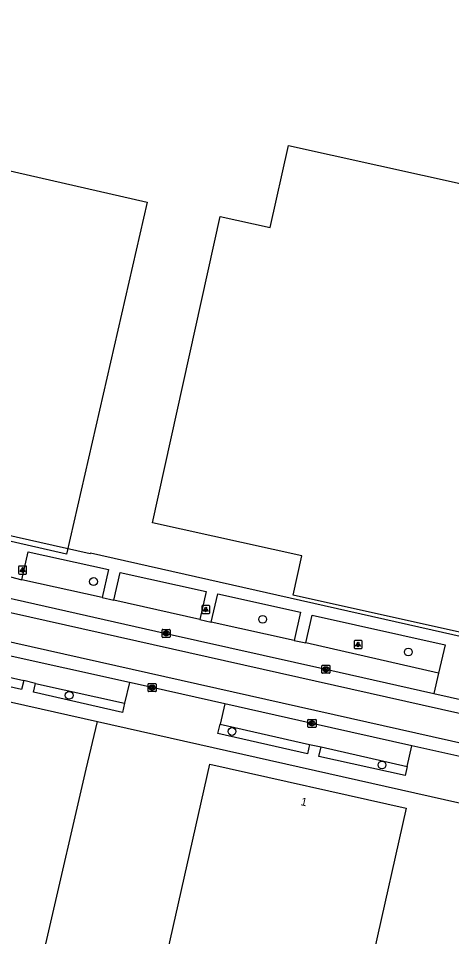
# Model space of a CAD drawing. Extents: x 161771 to 163125, y 382479 to 383177.
# Drawn here: x 162916.4 to 162970.5, y 382706.9 to 382821.6 of the extents above; entities that cross this region are included whole.
import ezdxf

# ---------------------------------------------------------------- set-up
doc = ezdxf.new("R2010")
doc.units = 0
for name, color, linetype in [('IMGEO_Boom', 7, 'Continuous'), ('IMGEO_Groenvoorziening', 7, 'Continuous'), ('IMGEO_Kolk', 7, 'Continuous'), ('IMGEO_Lichtpunt', 7, 'Continuous'), ('IMGEO_Pand', 7, 'Continuous'), ('IMGEO_Pand_nummerreeks', 7, 'Continuous'), ('IMGEO_Pand_vergunning_verleend', 7, 'Continuous'), ('IMGEO_Parkeervlak_open', 7, 'Continuous'), ('IMGEO_Rijbaan_lokaal_gesloten', 7, 'Continuous'), ('IMGEO_Voetpad_open', 7, 'Continuous')]:
    doc.layers.add(name, color=color, linetype=linetype)

msp = doc.modelspace()

# ---------------------------------------------------------------- linework, layer by layer
at = {"layer": 'IMGEO_Boom'}
for centre in [(162925.8, 382751.28), (162946.91, 382746.57), (162965.11, 382742.48), (162922.75, 382737.07), (162943.09, 382732.56), (162961.82, 382728.37)]:
    msp.add_circle(centre, 0.489, dxfattribs=at)
at = {"layer": 'IMGEO_Groenvoorziening'}
msp.add_lwpolyline([(162895.9, 382642.97), (162904.83, 382640.91), (162905.9, 382645.56), (162912.86, 382675.77), (162920.08, 382707.1), (162924.86, 382727.84), (162926.31, 382733.81)], dxfattribs=at)
at = {"layer": 'IMGEO_Kolk'}
for p, q in [((162934.36, 382744.38), (162934.36, 382745.23)), ((162934.44, 382745.31), (162935.29, 382745.31)), ((162934.85, 382745.09), (162934.88, 382745.09)), ((162935.37, 382745.23), (162935.37, 382744.38)), ((162935.29, 382744.31), (162934.44, 382744.31)), ((162934.87, 382744.53), (162934.85, 382744.53)), ((162954.32, 382739.9), (162954.32, 382740.75)), ((162954.39, 382740.83), (162955.24, 382740.83)), ((162954.8, 382740.61), (162954.83, 382740.61)), ((162955.32, 382740.75), (162955.32, 382739.9)), ((162955.24, 382739.83), (162954.39, 382739.83)), ((162954.83, 382740.05), (162954.8, 382740.05)), ((162932.6, 382737.61), (162932.6, 382738.46)), ((162932.68, 382738.54), (162933.53, 382738.54)), ((162933.09, 382738.32), (162933.12, 382738.32)), ((162933.61, 382738.46), (162933.61, 382737.61)), ((162933.53, 382737.54), (162932.68, 382737.54)), ((162933.11, 382737.76), (162933.09, 382737.76)), ((162952.57, 382733.15), (162952.57, 382734)), ((162952.65, 382734.07), (162953.5, 382734.07)), ((162953.06, 382733.85), (162953.09, 382733.85)), ((162953.08, 382733.29), (162953.06, 382733.29)), ((162953.58, 382734), (162953.58, 382733.15)), ((162953.5, 382733.07), (162952.65, 382733.07))]:
    msp.add_line(p, q, dxfattribs=at)
for points in [[(162934.36, 382744.38), (162934.36, 382745.23)], [(162934.44, 382745.31), (162935.29, 382745.31)], [(162934.68, 382745.01), (162934.81, 382745.01), (162934.81, 382744.86), (162934.94, 382745.01), (162935.1, 382745.01), (162934.96, 382744.86), (162935.11, 382744.61), (162934.96, 382744.61), (162934.87, 382744.77), (162934.81, 382744.71), (162934.81, 382744.61), (162934.68, 382744.61), (162934.68, 382745.01)], [(162935.37, 382745.23), (162935.37, 382744.38)], [(162935.29, 382744.31), (162934.44, 382744.31)], [(162954.32, 382739.9), (162954.32, 382740.75)], [(162954.39, 382740.83), (162955.24, 382740.83)], [(162954.64, 382740.53), (162954.76, 382740.53), (162954.76, 382740.38), (162954.89, 382740.53), (162955.05, 382740.53), (162954.91, 382740.38), (162955.06, 382740.13), (162954.91, 382740.13), (162954.82, 382740.29), (162954.76, 382740.22), (162954.76, 382740.13), (162954.64, 382740.13), (162954.64, 382740.53)], [(162955.32, 382740.75), (162955.32, 382739.9)], [(162955.24, 382739.83), (162954.39, 382739.83)], [(162932.6, 382737.61), (162932.6, 382738.46)], [(162932.68, 382738.54), (162933.53, 382738.54)], [(162932.92, 382738.24), (162933.05, 382738.24), (162933.05, 382738.08), (162933.18, 382738.24), (162933.34, 382738.24), (162933.2, 382738.09), (162933.35, 382737.84), (162933.2, 382737.84), (162933.11, 382738), (162933.05, 382737.93), (162933.05, 382737.84), (162932.92, 382737.84), (162932.92, 382738.24)], [(162933.61, 382738.46), (162933.61, 382737.61)], [(162933.53, 382737.54), (162932.68, 382737.54)], [(162952.57, 382733.15), (162952.57, 382734)], [(162952.65, 382734.07), (162953.5, 382734.07)], [(162952.89, 382733.77), (162953.02, 382733.77), (162953.02, 382733.62), (162953.15, 382733.77), (162953.31, 382733.77), (162953.17, 382733.62), (162953.32, 382733.37), (162953.17, 382733.37), (162953.08, 382733.54), (162953.02, 382733.47), (162953.02, 382733.37), (162952.89, 382733.37), (162952.89, 382733.77)], [(162953.58, 382734), (162953.58, 382733.15)], [(162953.5, 382733.07), (162952.65, 382733.07)]]:
    msp.add_lwpolyline(points, dxfattribs=at)
for centre, start, end in [((162934.44, 382745.23), 91.552, 178.448), ((162934.44, 382745.23), 91.552, 178.448), ((162935.29, 382745.23), 1.552, 88.448), ((162935.29, 382745.23), 1.552, 88.448), ((162934.44, 382744.38), 181.552, 268.448), ((162934.44, 382744.38), 181.552, 268.448), ((162935.29, 382744.38), 271.552, 358.448), ((162935.29, 382744.38), 271.552, 358.448), ((162954.39, 382740.75), 91.552, 178.448), ((162954.39, 382740.75), 91.552, 178.448), ((162955.24, 382740.75), 1.552, 88.448), ((162955.24, 382740.75), 1.552, 88.448), ((162954.39, 382739.9), 181.552, 268.448), ((162954.39, 382739.9), 181.552, 268.448), ((162955.24, 382739.9), 271.552, 358.448), ((162955.24, 382739.9), 271.552, 358.448), ((162932.68, 382738.46), 91.552, 178.448), ((162932.68, 382738.46), 91.552, 178.448), ((162933.53, 382738.46), 1.552, 88.448), ((162933.53, 382738.46), 1.552, 88.448), ((162932.68, 382737.61), 181.552, 268.448), ((162932.68, 382737.61), 181.552, 268.448), ((162933.53, 382737.61), 271.552, 358.448), ((162933.53, 382737.61), 271.552, 358.448), ((162952.65, 382734), 91.552, 178.448), ((162952.65, 382734), 91.552, 178.448), ((162953.5, 382734), 1.552, 88.448), ((162953.5, 382734), 1.552, 88.448), ((162952.65, 382733.15), 181.552, 268.448), ((162952.65, 382733.15), 181.552, 268.448), ((162953.5, 382733.15), 271.552, 358.448), ((162953.5, 382733.15), 271.552, 358.448)]:
    msp.add_arc(centre, 0.0765, start, end, dxfattribs=at)
for centre, major_axis, ratio, start_param, end_param in [((162934.85, 382744.81), (-0.387, 0.002), 0.722429, 4.712389, 7.853982), ((162934.88, 382744.81), (-0.39, 0.002), 0.717154, 1.570796, 4.712389), ((162954.8, 382740.33), (-0.387, 0.002), 0.722429, 4.712389, 7.853982), ((162954.83, 382740.33), (-0.39, 0.002), 0.717154, 1.570796, 4.712389), ((162933.09, 382738.04), (-0.387, 0.002), 0.722429, 4.712389, 7.853982), ((162933.12, 382738.04), (-0.39, 0.002), 0.717154, 1.570796, 4.712389), ((162953.06, 382733.57), (-0.387, 0.002), 0.722429, 4.712389, 7.853982), ((162953.09, 382733.57), (-0.39, 0.002), 0.717154, 1.570796, 4.712389)]:
    msp.add_ellipse(centre, major_axis=major_axis, ratio=ratio, start_param=start_param, end_param=end_param, dxfattribs=at)
at = {"layer": 'IMGEO_Lichtpunt'}
for p, q in [((162916.44, 382753.12), (162916.44, 382752.31)), ((162916.44, 382753.12), (162916.44, 382752.31)), ((162917.35, 382753.22), (162916.54, 382753.22)), ((162917.35, 382753.22), (162916.54, 382753.22)), ((162917.44, 382752.31), (162917.44, 382753.12)), ((162917.44, 382752.31), (162917.44, 382753.12)), ((162916.54, 382752.22), (162917.35, 382752.22)), ((162916.54, 382752.22), (162917.35, 382752.22)), ((162939.32, 382748.2), (162939.32, 382747.39)), ((162939.32, 382748.2), (162939.32, 382747.39)), ((162940.22, 382748.29), (162939.41, 382748.29)), ((162940.22, 382748.29), (162939.41, 382748.29)), ((162940.31, 382747.39), (162940.31, 382748.2)), ((162940.31, 382747.39), (162940.31, 382748.2)), ((162939.41, 382747.29), (162940.22, 382747.29)), ((162939.41, 382747.29), (162940.22, 382747.29)), ((162958.34, 382743.82), (162958.34, 382743.02)), ((162958.34, 382743.82), (162958.34, 382743.02)), ((162959.24, 382743.92), (162958.43, 382743.92)), ((162959.24, 382743.92), (162958.43, 382743.92)), ((162959.33, 382743.02), (162959.33, 382743.82)), ((162959.33, 382743.02), (162959.33, 382743.82)), ((162958.43, 382742.92), (162959.24, 382742.92)), ((162958.43, 382742.92), (162959.24, 382742.92))]:
    msp.add_line(p, q, dxfattribs=at)
for points in [[(162916.82, 382752.78), (162916.86, 382752.76), (162916.67, 382752.49), (162916.63, 382752.52), (162916.82, 382752.78)], [(162917.03, 382752.76), (162917.07, 382752.78), (162917.26, 382752.52), (162917.22, 382752.49), (162917.03, 382752.76)], [(162916.92, 382752.74), (162916.97, 382752.74), (162916.97, 382752.41), (162916.92, 382752.41), (162916.92, 382752.74)], [(162939.69, 382747.86), (162939.73, 382747.83), (162939.54, 382747.57), (162939.5, 382747.6), (162939.69, 382747.86)], [(162939.79, 382747.81), (162939.84, 382747.81), (162939.84, 382747.49), (162939.79, 382747.49), (162939.79, 382747.81)], [(162939.9, 382747.83), (162939.94, 382747.86), (162940.13, 382747.6), (162940.09, 382747.57), (162939.9, 382747.83)], [(162958.71, 382743.49), (162958.75, 382743.46), (162958.56, 382743.2), (162958.52, 382743.22), (162958.71, 382743.49)], [(162958.81, 382743.44), (162958.86, 382743.44), (162958.86, 382743.12), (162958.81, 382743.12), (162958.81, 382743.44)], [(162958.92, 382743.46), (162958.96, 382743.49), (162959.15, 382743.22), (162959.11, 382743.2), (162958.92, 382743.46)]]:
    msp.add_lwpolyline(points, dxfattribs=at)
for centre in [(162916.94, 382752.92), (162939.82, 382747.99), (162958.84, 382743.62)]:
    msp.add_circle(centre, 0.0994, dxfattribs=at)
for centre, start, end in [((162916.54, 382753.12), 90, 180), ((162916.54, 382753.12), 90, 180), ((162917.35, 382753.12), 0, 90), ((162917.35, 382753.12), 0, 90), ((162916.54, 382752.31), 180, 270), ((162916.54, 382752.31), 180, 270), ((162917.35, 382752.31), 270, 0), ((162917.35, 382752.31), 270, 360), ((162939.41, 382748.2), 90, 180), ((162939.41, 382748.2), 90, 180), ((162940.22, 382748.2), 0, 90), ((162940.22, 382748.2), 0, 90), ((162939.41, 382747.39), 180, 270), ((162939.41, 382747.39), 180, 270), ((162940.22, 382747.39), 270, 0), ((162940.22, 382747.39), 270, 360), ((162958.43, 382743.82), 90, 180), ((162958.43, 382743.82), 90, 180), ((162959.24, 382743.82), 0, 90), ((162959.24, 382743.82), 0, 90), ((162958.43, 382743.02), 180, 270), ((162958.43, 382743.02), 180, 270), ((162959.24, 382743.02), 270, 0), ((162959.24, 382743.02), 270, 360)]:
    msp.add_arc(centre, 0.0946, start, end, dxfattribs=at)
at = {"layer": 'IMGEO_Pand'}
msp.add_lwpolyline([(162940.34, 382728.46), (162964.85, 382722.96), (162960.8, 382704.99), (162966.82, 382703.64), (162959.67, 382671.92), (162953.78, 382673.25), (162953.27, 382670.98), (162928.64, 382676.53), (162940.34, 382728.46)], dxfattribs=at)
at = {"layer": 'IMGEO_Pand_vergunning_verleend'}
for points in [[(162859.22, 382783.19), (162864.61, 382806.71), (162870.01, 382805.47), (162871.64, 382812.59), (162932.51, 382798.65), (162922.44, 382754.69), (162861.4, 382768.67), (162864.45, 382781.99), (162859.22, 382783.19)], [(162933.15, 382758.61), (162941.63, 382796.87), (162947.87, 382795.49), (162950.15, 382805.76), (162989.45, 382797.05), (162979.03, 382750), (162975.9, 382750.69), (162974.49, 382744.31), (162950.72, 382749.58), (162951.81, 382754.48), (162933.15, 382758.61)]]:
    msp.add_lwpolyline(points, dxfattribs=at)
at = {"layer": 'IMGEO_Parkeervlak_open'}
for points in [[(162926.87, 382749.29), (162916.86, 382751.51)], [(162939.05, 382746.54), (162928.35, 382748.97)], [(162950.83, 382743.9), (162940.5, 382746.22)], [(162968.88, 382739.85), (162952.29, 382743.61)], [(162906.95, 382741.22), (162917.08, 382738.92)], [(162918.56, 382738.56), (162929.68, 382736.08)], [(162941.6, 382733.46), (162952.77, 382730.94)], [(162954.21, 382730.62), (162964.97, 382728.18)]]:
    msp.add_lwpolyline(points, dxfattribs=at)
at = {"layer": 'IMGEO_Rijbaan_lokaal_gesloten'}
for points in [[(163032.65, 382721.1), (163031.99, 382721.23), (162915.45, 382747.39), (162896.46, 382751.62), (162702.57, 382795.15), (162642.27, 382808.68), (162613.96, 382815.02), (162554.68, 382828.33), (162522.17, 382835.64)], [(162521.18, 382832.27), (162544.4, 382827.04), (162605.63, 382813.28), (162678.4, 382796.97), (162861.4, 382755.88), (162976.63, 382730.03), (163031.34, 382717.59), (163033.33, 382716.95), (163046.95, 382712.07)], [(162880.29, 382757.03), (162882.78, 382756.47), (162896.9, 382753.31), (162904.59, 382751.57), (162915.88, 382749.07), (162934.86, 382744.81), (162954.82, 382740.33), (162968.3, 382737.29)], [(162930.29, 382738.66), (162914.13, 382742.26), (162902.79, 382744.82), (162895.12, 382746.56), (162881.04, 382749.69), (162861.06, 382754.18), (162860.68, 382754.27)], [(162942.2, 382736), (162933.11, 382738.04), (162930.29, 382738.66)], [(162968.3, 382737.29), (162974.79, 382735.83), (162994.75, 382731.35), (162995.07, 382731.28)], [(162965.56, 382730.76), (162953.08, 382733.57), (162942.2, 382736)], [(162976.23, 382728.36), (162973.04, 382729.08), (162965.56, 382730.76)]]:
    msp.add_lwpolyline(points, dxfattribs=at)
at = {"layer": 'IMGEO_Voetpad_open'}
for points in [[(163035.32, 382730.06), (162925.4, 382754.84), (162925.37, 382754.75), (162916.13, 382756.84), (162887.19, 382763.39), (162887.15, 382763.26), (162881.28, 382764.58), (162831.33, 382775.82), (162816.21, 382779.2), (162801.96, 382782.39)], [(162916.86, 382751.51), (162917.64, 382755), (162927.68, 382752.77), (162926.87, 382749.29)], [(162915.41, 382751.87), (162916.86, 382751.51)], [(162928.35, 382748.97), (162929.14, 382752.42), (162939.86, 382750.04), (162939.05, 382746.54)], [(162856.93, 382749.57), (162861.86, 382748.46), (162861.82, 382748.29), (162926.31, 382733.81)], [(162940.5, 382746.22), (162941.33, 382749.73), (162951.63, 382747.44), (162950.83, 382743.9)], [(162926.87, 382749.29), (162928.35, 382748.97)], [(162952.29, 382743.61), (162953.09, 382747.07), (162969.69, 382743.36), (162968.88, 382739.85)], [(162939.05, 382746.54), (162940.5, 382746.22)], [(162950.83, 382743.9), (162952.29, 382743.61)], [(162917.08, 382738.92), (162916.79, 382737.78), (162906.69, 382740.07), (162906.95, 382741.22)], [(162968.88, 382739.85), (162968.3, 382737.29)], [(162918.56, 382738.56), (162917.08, 382738.92)], [(162929.68, 382736.08), (162929.42, 382734.93), (162918.29, 382737.45), (162918.56, 382738.56)], [(162930.29, 382738.66), (162929.68, 382736.08)], [(162942.2, 382736), (162941.6, 382733.46)], [(162926.31, 382733.81), (162975.01, 382722.87), (162981.28, 382721.49), (162981.24, 382721.27), (162987.19, 382720.02), (162987.21, 382720.16), (163025.83, 382711.49)], [(162952.77, 382730.94), (162952.51, 382729.77), (162941.33, 382732.32), (162941.6, 382733.46)], [(162952.77, 382730.94), (162954.21, 382730.62)], [(162964.97, 382728.18), (162964.69, 382727.05), (162953.95, 382729.45), (162954.21, 382730.62)], [(162964.97, 382728.18), (162965.56, 382730.76)]]:
    msp.add_lwpolyline(points, dxfattribs=at)

# ---------------------------------------------------------------- texts
at = {"layer": 'IMGEO_Pand_nummerreeks'}
msp.add_text('1', height=1, rotation=347.3548, dxfattribs=at).set_placement((162951.61, 382723.37))

doc.saveas('drawing.dxf')
